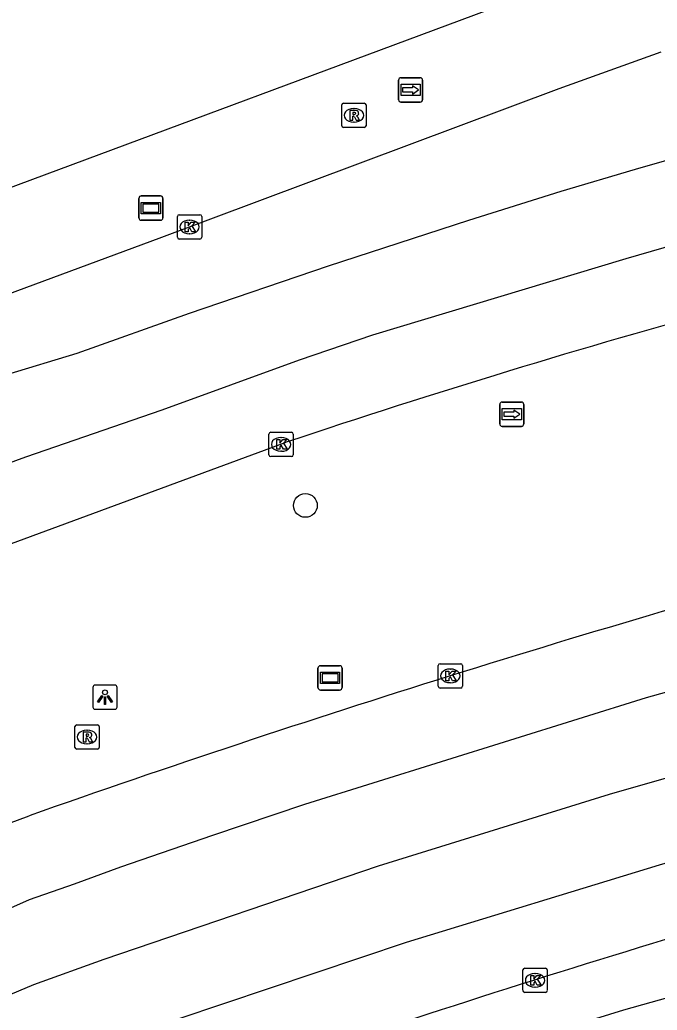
# Model space of a CAD drawing. Extents: x 160806 to 161707, y 383697 to 384148.
# Drawn here: x 161147.87 to 161174.09, y 383881.02 to 383921.78 of the extents above; entities that cross this region are included whole.
import ezdxf

# ---------------------------------------------------------------- set-up
doc = ezdxf.new("R2010")
doc.units = 0
for name, color, linetype in [('IMGEO_Boom', 7, 'Continuous'), ('IMGEO_Hek', 7, 'Continuous'), ('IMGEO_Kolk', 7, 'Continuous'), ('IMGEO_Lichtpunt', 7, 'Continuous'), ('IMGEO_Reclamebord', 7, 'Continuous'), ('IMGEO_Rijbaan_lokaal_gesloten', 7, 'Continuous'), ('IMGEO_Rioolput', 7, 'Continuous'), ('IMGEO_Voetpad_open', 7, 'Continuous'), ('IMGEO_Wegwijzer', 7, 'Continuous')]:
    doc.layers.add(name, color=color, linetype=linetype)

msp = doc.modelspace()

# ---------------------------------------------------------------- linework, layer by layer
at = {"layer": 'IMGEO_Boom'}
msp.add_circle((161159.618, 383901.795), 0.489, dxfattribs=at)
at = {"layer": 'IMGEO_Hek'}
msp.add_lwpolyline([(161157.305, 383865.587), (161154.295, 383875.329), (161172.72, 383881.039), (161203.268, 383889.615)], dxfattribs=at)
at = {"layer": 'IMGEO_Kolk'}
for p, q in [((161154.352, 383912.829), (161154.352, 383913.681)), ((161154.427, 383913.755), (161155.279, 383913.755)), ((161155.353, 383913.681), (161155.353, 383912.829)), ((161154.84, 383913.535), (161154.865, 383913.535)), ((161155.279, 383912.755), (161154.427, 383912.755)), ((161154.863, 383912.975), (161154.838, 383912.975)), ((161158.12, 383903.879), (161158.12, 383904.731)), ((161158.195, 383904.805), (161159.047, 383904.805)), ((161158.608, 383904.585), (161158.633, 383904.585)), ((161159.121, 383904.731), (161159.121, 383903.879)), ((161159.047, 383903.805), (161158.195, 383903.805)), ((161158.631, 383904.025), (161158.606, 383904.025)), ((161165.081, 383894.355), (161165.081, 383895.207)), ((161165.156, 383895.281), (161166.008, 383895.281)), ((161166.082, 383895.207), (161166.082, 383894.355)), ((161165.569, 383895.061), (161165.594, 383895.061)), ((161165.592, 383894.501), (161165.567, 383894.501)), ((161166.008, 383894.281), (161165.156, 383894.281)), ((161168.566, 383881.827), (161168.566, 383882.679)), ((161168.641, 383882.753), (161169.493, 383882.753)), ((161169.567, 383882.679), (161169.567, 383881.827)), ((161169.054, 383882.533), (161169.079, 383882.533)), ((161169.493, 383881.753), (161168.641, 383881.753)), ((161169.077, 383881.973), (161169.052, 383881.973))]:
    msp.add_line(p, q, dxfattribs=at)
for points in [[(161154.352, 383912.829), (161154.352, 383913.681)], [(161154.427, 383913.755), (161155.279, 383913.755)], [(161155.353, 383913.681), (161155.353, 383912.829)], [(161154.673, 383913.455), (161154.796, 383913.455), (161154.796, 383913.304), (161154.926, 383913.455), (161155.09, 383913.455), (161154.944, 383913.304), (161155.097, 383913.055), (161154.945, 383913.055), (161154.86, 383913.219), (161154.796, 383913.152), (161154.796, 383913.055), (161154.673, 383913.055), (161154.673, 383913.455)], [(161155.279, 383912.755), (161154.427, 383912.755)], [(161158.12, 383903.879), (161158.12, 383904.731)], [(161158.195, 383904.805), (161159.047, 383904.805)], [(161159.121, 383904.731), (161159.121, 383903.879)], [(161158.441, 383904.505), (161158.564, 383904.505), (161158.564, 383904.354), (161158.694, 383904.505), (161158.858, 383904.505), (161158.712, 383904.354), (161158.865, 383904.105), (161158.713, 383904.105), (161158.628, 383904.269), (161158.564, 383904.202), (161158.564, 383904.105), (161158.441, 383904.105), (161158.441, 383904.505)], [(161159.047, 383903.805), (161158.195, 383903.805)], [(161165.081, 383894.355), (161165.081, 383895.207)], [(161165.156, 383895.281), (161166.008, 383895.281)], [(161166.082, 383895.207), (161166.082, 383894.355)], [(161165.402, 383894.981), (161165.525, 383894.981), (161165.525, 383894.83), (161165.655, 383894.981), (161165.819, 383894.981), (161165.673, 383894.83), (161165.826, 383894.581), (161165.674, 383894.581), (161165.589, 383894.745), (161165.525, 383894.678), (161165.525, 383894.581), (161165.402, 383894.581), (161165.402, 383894.981)], [(161166.008, 383894.281), (161165.156, 383894.281)], [(161168.566, 383881.827), (161168.566, 383882.679)], [(161168.641, 383882.753), (161169.493, 383882.753)], [(161169.567, 383882.679), (161169.567, 383881.827)], [(161168.887, 383882.453), (161169.01, 383882.453), (161169.01, 383882.302), (161169.14, 383882.453), (161169.304, 383882.453), (161169.158, 383882.302), (161169.311, 383882.053), (161169.159, 383882.053), (161169.074, 383882.217), (161169.01, 383882.15), (161169.01, 383882.053), (161168.887, 383882.053), (161168.887, 383882.453)], [(161169.493, 383881.753), (161168.641, 383881.753)]]:
    msp.add_lwpolyline(points, dxfattribs=at)
for centre, start, end in [((161154.429, 383913.679), 91.552, 178.448), ((161154.429, 383913.679), 91.552, 178.448), ((161155.277, 383913.679), 1.552, 88.448), ((161155.277, 383913.679), 1.552, 88.448), ((161154.429, 383912.831), 181.552, 268.448), ((161154.429, 383912.831), 181.552, 268.448), ((161155.277, 383912.831), 271.552, 358.448), ((161155.277, 383912.831), 271.552, 358.448), ((161158.197, 383904.729), 91.552, 178.448), ((161158.197, 383904.729), 91.552, 178.448), ((161159.045, 383904.729), 1.552, 88.448), ((161159.045, 383904.729), 1.552, 88.448), ((161158.197, 383903.881), 181.552, 268.448), ((161158.197, 383903.881), 181.552, 268.448), ((161159.045, 383903.881), 271.552, 358.448), ((161159.045, 383903.881), 271.552, 358.448), ((161165.158, 383895.205), 91.552, 178.448), ((161165.158, 383895.205), 91.552, 178.448), ((161166.006, 383895.205), 1.552, 88.448), ((161166.006, 383895.205), 1.552, 88.448), ((161165.158, 383894.357), 181.552, 268.448), ((161165.158, 383894.357), 181.552, 268.448), ((161166.006, 383894.357), 271.552, 358.448), ((161166.006, 383894.357), 271.552, 358.448), ((161168.643, 383882.677), 91.552, 178.448), ((161168.643, 383882.677), 91.552, 178.448), ((161169.491, 383882.677), 1.552, 88.448), ((161169.491, 383882.677), 1.552, 88.448), ((161168.643, 383881.829), 181.552, 268.448), ((161168.643, 383881.829), 181.552, 268.448), ((161169.491, 383881.829), 271.552, 358.448), ((161169.491, 383881.829), 271.552, 358.448)]:
    msp.add_arc(centre, 0.0765, start, end, dxfattribs=at)
for centre, major_axis, ratio, start_param, end_param in [((161154.839, 383913.255), (-0.387, 0.002), 0.722429, 4.712389, 7.853982), ((161154.864, 383913.255), (-0.39, 0.002), 0.717154, 1.570796, 4.712389), ((161158.607, 383904.305), (-0.387, 0.002), 0.722429, 4.712389, 7.853982), ((161158.632, 383904.305), (-0.39, 0.002), 0.717154, 1.570796, 4.712389), ((161165.568, 383894.781), (-0.387, 0.002), 0.722429, 4.712389, 7.853982), ((161165.593, 383894.781), (-0.39, 0.002), 0.717154, 1.570796, 4.712389), ((161169.053, 383882.253), (-0.387, 0.002), 0.722429, 4.712389, 7.853982), ((161169.078, 383882.253), (-0.39, 0.002), 0.717154, 1.570796, 4.712389)]:
    msp.add_ellipse(centre, major_axis=major_axis, ratio=ratio, start_param=start_param, end_param=end_param, dxfattribs=at)
at = {"layer": 'IMGEO_Lichtpunt'}
for p, q in [((161151.78, 383894.401), (161150.972, 383894.401)), ((161151.78, 383894.401), (161150.972, 383894.401)), ((161150.878, 383894.306), (161150.878, 383893.499)), ((161150.878, 383894.306), (161150.878, 383893.499)), ((161151.874, 383893.499), (161151.874, 383894.306)), ((161151.874, 383893.499), (161151.874, 383894.306)), ((161150.972, 383893.405), (161151.78, 383893.405)), ((161150.972, 383893.405), (161151.78, 383893.405))]:
    msp.add_line(p, q, dxfattribs=at)
for points in [[(161151.252, 383893.97), (161151.291, 383893.942), (161151.103, 383893.68), (161151.065, 383893.707), (161151.252, 383893.97)], [(161151.354, 383893.922), (161151.401, 383893.922), (161151.401, 383893.6), (161151.354, 383893.6), (161151.354, 383893.922)], [(161151.464, 383893.942), (161151.502, 383893.969), (161151.689, 383893.707), (161151.65, 383893.679), (161151.464, 383893.942)]]:
    msp.add_lwpolyline(points, dxfattribs=at)
msp.add_circle((161151.377, 383894.104), 0.0994, dxfattribs=at)
for centre, start, end in [((161150.972, 383894.306), 90, 180), ((161150.972, 383894.306), 90, 180), ((161151.78, 383894.306), 0, 90), ((161151.78, 383894.306), 0, 90), ((161150.972, 383893.499), 180, 270), ((161150.972, 383893.499), 180, 270), ((161151.78, 383893.499), 270, 0), ((161151.78, 383893.499), 270, 360)]:
    msp.add_arc(centre, 0.0946, start, end, dxfattribs=at)
at = {"layer": 'IMGEO_Reclamebord'}
for p, q in [((161152.77, 383913.63), (161152.77, 383914.43)), ((161152.77, 383914.43), (161152.77, 383913.63)), ((161152.87, 383914.53), (161153.66, 383914.53)), ((161153.66, 383914.53), (161152.87, 383914.53)), ((161153.76, 383914.43), (161153.76, 383913.63)), ((161153.76, 383913.63), (161153.76, 383914.43)), ((161153.66, 383913.53), (161152.87, 383913.53)), ((161152.87, 383913.53), (161153.66, 383913.53)), ((161160.137, 383894.298), (161160.137, 383895.098)), ((161160.137, 383895.098), (161160.137, 383894.298)), ((161160.237, 383895.198), (161161.027, 383895.198)), ((161161.027, 383895.198), (161160.237, 383895.198)), ((161161.127, 383895.098), (161161.127, 383894.298)), ((161161.127, 383894.298), (161161.127, 383895.098)), ((161161.027, 383894.198), (161160.237, 383894.198)), ((161160.237, 383894.198), (161161.027, 383894.198))]:
    msp.add_line(p, q, dxfattribs=at)
for points in [[(161152.871, 383914.262), (161153.659, 383914.262), (161153.659, 383913.798), (161152.871, 383913.798), (161152.871, 383914.262)], [(161152.936, 383914.197), (161152.936, 383913.863), (161153.594, 383913.863), (161153.594, 383914.197), (161152.936, 383914.197)], [(161160.238, 383894.93), (161161.026, 383894.93), (161161.026, 383894.466), (161160.238, 383894.466), (161160.238, 383894.93)], [(161160.303, 383894.865), (161160.303, 383894.531), (161160.961, 383894.531), (161160.961, 383894.865), (161160.303, 383894.865)]]:
    msp.add_lwpolyline(points, dxfattribs=at)
for centre, start, end in [((161152.87, 383914.43), 90, 180), ((161152.87, 383914.43), 90, 180), ((161153.66, 383914.43), 0, 90), ((161153.66, 383914.43), 360, 90), ((161152.87, 383913.63), 180, 270), ((161152.87, 383913.63), 180, 270), ((161153.66, 383913.63), 270, 0), ((161153.66, 383913.63), 270, 0), ((161160.237, 383895.098), 90, 180), ((161160.237, 383895.098), 90, 180), ((161161.027, 383895.098), 0, 90), ((161161.027, 383895.098), 360, 90), ((161160.237, 383894.298), 180, 270), ((161160.237, 383894.298), 180, 270), ((161161.027, 383894.298), 270, 0), ((161161.027, 383894.298), 270, 0)]:
    msp.add_arc(centre, 0.1, start, end, dxfattribs=at)
at = {"layer": 'IMGEO_Rijbaan_lokaal_gesloten'}
for points in [[(161174.244, 383920.447), (161170.04, 383918.944), (161153.59, 383912.781), (161136.395, 383906.417)], [(161175.43, 383916.265), (161173.177, 383915.613), (161170.127, 383914.718), (161166.328, 383913.525), (161160.559, 383911.635), (161154.836, 383909.698), (161150.215, 383908.042), (161147.328, 383907.169), (161141.741, 383905.073), (161137.264, 383903.436)], [(161138.226, 383900.14), (161140.665, 383901.062), (161148.122, 383903.796), (161153.722, 383905.725), (161159.37, 383907.782), (161162.396, 383908.813), (161172.809, 383911.954), (161176.361, 383912.987)], [(161143.232, 383883.37), (161143.575, 383883.512), (161146.383, 383884.743), (161148.269, 383885.583), (161150.127, 383886.226), (161152.034, 383886.918), (161155.814, 383888.224), (161159.601, 383889.504), (161173.645, 383893.895), (161196.949, 383900.39), (161211.883, 383904.41), (161213.153, 383904.691)], [(161144.952, 383899.275), (161158.826, 383904.392)], [(161214.088, 383901.528), (161187.391, 383894.279), (161172.114, 383889.9), (161162.606, 383886.956), (161151.326, 383883.114), (161148.429, 383882.073), (161146.576, 383881.284), (161144.681, 383880.444), (161144.172, 383880.216)], [(161215.028, 383898.347), (161189.294, 383891.393), (161174.166, 383886.995), (161163.764, 383883.81), (161154.369, 383880.657), (161147.808, 383878.255), (161145.964, 383877.441), (161145.116, 383877.053)], [(161142.214, 383886.781), (161148.254, 383889.022)]]:
    msp.add_lwpolyline(points, dxfattribs=at)
for centre, radius, start, end in [((161267.263, 383581.253), 340.848, 105.31933, 108.55033), ((161320.122, 383400.823), 517.569, 105.35415, 109.39437), ((161303.209, 383456.87), 446.05, 105.17088, 109.85184)]:
    msp.add_arc(centre, radius, start, end, dxfattribs=at)
at = {"layer": 'IMGEO_Rioolput'}
for p, q in [((161161.115, 383917.422), (161161.115, 383918.274)), ((161161.19, 383918.348), (161162.042, 383918.348)), ((161161.603, 383918.128), (161161.628, 383918.128)), ((161162.116, 383918.274), (161162.116, 383917.422)), ((161162.042, 383917.348), (161161.19, 383917.348)), ((161161.626, 383917.568), (161161.601, 383917.568)), ((161150.213, 383892.765), (161151.065, 383892.765)), ((161150.138, 383891.839), (161150.138, 383892.691)), ((161150.626, 383892.545), (161150.651, 383892.545)), ((161151.139, 383892.691), (161151.139, 383891.839)), ((161150.649, 383891.985), (161150.624, 383891.985)), ((161151.065, 383891.765), (161150.213, 383891.765))]:
    msp.add_line(p, q, dxfattribs=at)
for points in [[(161161.115, 383917.422), (161161.115, 383918.274)], [(161161.19, 383918.348), (161162.042, 383918.348)], [(161161.704, 383918.046), (161161.452, 383918.048), (161161.452, 383917.648)], [(161162.116, 383918.274), (161162.116, 383917.422)], [(161161.452, 383917.648), (161161.576, 383917.648), (161161.576, 383917.81), (161161.587, 383917.81)], [(161161.63, 383917.967), (161161.576, 383917.967), (161161.576, 383917.886)], [(161161.576, 383917.886), (161161.628, 383917.886)], [(161161.634, 383917.781), (161161.705, 383917.648), (161161.845, 383917.648), (161161.78, 383917.774)], [(161162.042, 383917.348), (161161.19, 383917.348)], [(161150.213, 383892.765), (161151.065, 383892.765)], [(161150.138, 383891.839), (161150.138, 383892.691)], [(161150.727, 383892.463), (161150.475, 383892.465), (161150.475, 383892.065)], [(161150.653, 383892.384), (161150.599, 383892.384), (161150.599, 383892.303)], [(161151.139, 383892.691), (161151.139, 383891.839)], [(161150.475, 383892.065), (161150.599, 383892.065), (161150.599, 383892.227), (161150.61, 383892.227)], [(161150.599, 383892.303), (161150.651, 383892.303)], [(161150.657, 383892.198), (161150.728, 383892.065), (161150.868, 383892.065), (161150.803, 383892.191)], [(161151.065, 383891.765), (161150.213, 383891.765)]]:
    msp.add_lwpolyline(points, dxfattribs=at)
for centre, radius, start, end in [((161161.192, 383918.272), 0.0765, 91.552, 178.448), ((161161.192, 383918.272), 0.0765, 91.552, 178.448), ((161161.703, 383917.936), 0.109, 350.3612, 89.416), ((161162.04, 383918.272), 0.0765, 1.552, 88.448), ((161162.04, 383918.272), 0.0765, 1.552, 88.448), ((161161.586, 383917.757), 0.0533, 26.0293, 88.6989), ((161161.612, 383918.075), 0.19, 274.7715, 282.9687), ((161161.636, 383917.871), 0.0964, 77.0061, 93.1865), ((161161.65, 383917.928), 0.0378, 276.6634, 79.6772), ((161161.701, 383917.936), 0.112, 277.5842, 350.9817), ((161161.685, 383917.721), 0.108, 29.5134, 73.7905), ((161161.192, 383917.424), 0.0765, 181.552, 268.448), ((161161.192, 383917.424), 0.0765, 181.552, 268.448), ((161162.04, 383917.424), 0.0765, 271.552, 358.448), ((161162.04, 383917.424), 0.0765, 271.552, 358.448), ((161150.215, 383892.689), 0.0765, 91.552, 178.448), ((161150.215, 383892.689), 0.0765, 91.552, 178.448), ((161151.063, 383892.689), 0.0765, 1.552, 88.448), ((161151.063, 383892.689), 0.0765, 1.552, 88.448), ((161150.659, 383892.288), 0.0964, 77.0061, 93.1865), ((161150.673, 383892.345), 0.0378, 276.6634, 79.6772), ((161150.726, 383892.353), 0.109, 350.3612, 89.416), ((161150.609, 383892.174), 0.0533, 26.0293, 88.6989), ((161150.635, 383892.492), 0.19, 274.7715, 282.9687), ((161150.724, 383892.353), 0.112, 277.5842, 350.9817), ((161150.708, 383892.138), 0.108, 29.5134, 73.7905), ((161150.215, 383891.841), 0.0765, 181.552, 268.448), ((161150.215, 383891.841), 0.0765, 181.552, 268.448), ((161151.063, 383891.841), 0.0765, 271.552, 358.448), ((161151.063, 383891.841), 0.0765, 271.552, 358.448)]:
    msp.add_arc(centre, radius, start, end, dxfattribs=at)
for centre, major_axis, ratio, start_param, end_param in [((161161.602, 383917.848), (-0.387, 0.002), 0.722429, 4.712389, 7.853982), ((161161.627, 383917.848), (-0.39, 0.002), 0.717154, 1.570796, 4.712389), ((161150.625, 383892.265), (-0.387, 0.002), 0.722429, 4.712389, 7.853982), ((161150.65, 383892.265), (-0.39, 0.002), 0.717154, 1.570796, 4.712389)]:
    msp.add_ellipse(centre, major_axis=major_axis, ratio=ratio, start_param=start_param, end_param=end_param, dxfattribs=at)
at = {"layer": 'IMGEO_Voetpad_open'}
msp.add_lwpolyline([(161182.513, 383927.542), (161182.377, 383927.75), (161182.044, 383927.57), (161179.812, 383926.908), (161135.107, 383910.27)], dxfattribs=at)
at = {"layer": 'IMGEO_Wegwijzer'}
for p, q in [((161163.451, 383918.492), (161163.451, 383919.292)), ((161163.451, 383919.292), (161163.451, 383918.492)), ((161163.551, 383919.392), (161164.341, 383919.392)), ((161164.341, 383919.392), (161163.551, 383919.392)), ((161164.441, 383919.292), (161164.441, 383918.492)), ((161164.441, 383918.492), (161164.441, 383919.292)), ((161164.341, 383918.392), (161163.551, 383918.392)), ((161163.551, 383918.392), (161164.341, 383918.392)), ((161167.613, 383905.148), (161167.613, 383905.948)), ((161167.613, 383905.948), (161167.613, 383905.148)), ((161167.713, 383906.048), (161168.503, 383906.048)), ((161168.503, 383906.048), (161167.713, 383906.048)), ((161168.603, 383905.948), (161168.603, 383905.148)), ((161168.603, 383905.148), (161168.603, 383905.948)), ((161168.503, 383905.048), (161167.713, 383905.048)), ((161167.713, 383905.048), (161168.503, 383905.048))]:
    msp.add_line(p, q, dxfattribs=at)
for points in [[(161163.552, 383919.124), (161164.34, 383919.124), (161164.34, 383918.66), (161163.552, 383918.66), (161163.552, 383919.124)], [(161163.617, 383918.976), (161163.617, 383918.892), (161163.617, 383918.808), (161164.028, 383918.808), (161164.028, 383918.725), (161164.275, 383918.892), (161164.028, 383919.059), (161164.028, 383918.976), (161163.617, 383918.976)], [(161167.714, 383905.78), (161168.502, 383905.78), (161168.502, 383905.316), (161167.714, 383905.316), (161167.714, 383905.78)], [(161167.779, 383905.632), (161167.779, 383905.548), (161167.779, 383905.464), (161168.19, 383905.464), (161168.19, 383905.381), (161168.437, 383905.548), (161168.19, 383905.715), (161168.19, 383905.632), (161167.779, 383905.632)]]:
    msp.add_lwpolyline(points, dxfattribs=at)
for centre, start, end in [((161163.551, 383919.292), 90, 180), ((161163.551, 383919.292), 90, 180), ((161164.341, 383919.292), 0, 90), ((161164.341, 383919.292), 360, 90), ((161163.551, 383918.492), 180, 270), ((161163.551, 383918.492), 180, 270), ((161164.341, 383918.492), 270, 0), ((161164.341, 383918.492), 270, 0), ((161167.713, 383905.948), 90, 180), ((161167.713, 383905.948), 90, 180), ((161168.503, 383905.948), 0, 90), ((161168.503, 383905.948), 360, 90), ((161167.713, 383905.148), 180, 270), ((161167.713, 383905.148), 180, 270), ((161168.503, 383905.148), 270, 0), ((161168.503, 383905.148), 270, 0)]:
    msp.add_arc(centre, 0.1, start, end, dxfattribs=at)

doc.saveas('drawing.dxf')
